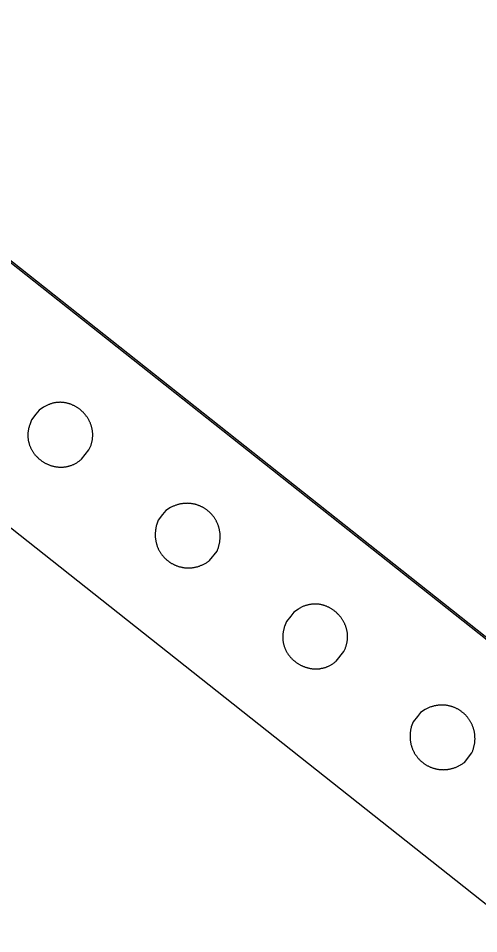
# Model space of a CAD drawing. Extents: x -438233 to -437334, y -1133133 to -1132623.
# Drawn here: x -438089.1506 to -438089.0654, y -1133006.1248 to -1133005.9555 of the extents above; entities that cross this region are included whole.
import ezdxf

# ---------------------------------------------------------------- set-up
doc = ezdxf.new("R2010")
doc.units = 0
doc.layers.add('MOBILIÁŘ', color=7, linetype='Continuous')
doc.layers.add('Vrstva 1', color=7, linetype='Continuous')

# ---------------------------------------------------------------- blocks, each defined once
blk = doc.blocks.new('A$C78B247C6')
at = {"layer": 'Vrstva 1'}
for points in [[(0, 0), (-2586.6, 0), (-2586.6, 2589.7), (0, 2589.7), (0, 0)], [(-385, 2589.7), (3.1, 2589.7), (3.1, 3.2), (-385, 3.2), (-385, 2589.7)], [(-190.9, 1654.4), (-203.7, 1654.4), (-213.2, 1651.2), (-214.5, 1650.7), (-215.8, 1650.2), (-217.1, 1649.7), (-218.3, 1649.2), (-219.5, 1648.7), (-220.7, 1648.1), (-221.9, 1647.5), (-223, 1646.9), (-224.1, 1646.2), (-225.2, 1645.6), (-226.3, 1644.9), (-227.4, 1644.2), (-228.4, 1643.5), (-229.4, 1642.7), (-230.4, 1642), (-231.4, 1641.2), (-232.3, 1640.4), (-233.2, 1639.6), (-234.1, 1638.8), (-235, 1637.9), (-235.8, 1637.1), (-236.7, 1636.2), (-237.5, 1635.3), (-238.2, 1634.4), (-239, 1633.5), (-239.7, 1632.6), (-240.5, 1631.6), (-241.2, 1630.7), (-241.8, 1629.7), (-242.5, 1628.7), (-243.1, 1627.7), (-243.7, 1626.7), (-244.3, 1625.7), (-244.9, 1624.6), (-245.4, 1623.6), (-245.9, 1622.6), (-246.4, 1621.5), (-246.9, 1620.4), (-247.3, 1619.3), (-247.8, 1618.3), (-248.2, 1617.2), (-248.5, 1616.1), (-248.9, 1615), (-249.3, 1613.8), (-249.6, 1612.7), (-249.9, 1611.6), (-250.1, 1610.4), (-250.4, 1609.3), (-250.6, 1608.2), (-250.8, 1607), (-251, 1605.9), (-251.2, 1604.7), (-251.4, 1603.5), (-251.5, 1602.4), (-251.6, 1601.2), (-251.7, 1600), (-251.7, 1598.9), (-251.8, 1597.7), (-251.8, 1596.5), (-251.8, 1595.4), (-251.8, 1594.2), (-251.7, 1593), (-251.7, 1591.8), (-251.6, 1590.7), (-251.5, 1589.5), (-251.3, 1588.3), (-251.2, 1587.2), (-251, 1586), (-250.8, 1584.9), (-250.6, 1583.7), (-250.4, 1582.6), (-250.1, 1581.4), (-249.9, 1580.3), (-249.6, 1579.1), (-249.2, 1578), (-248.9, 1576.9), (-248.6, 1575.8), (-248.2, 1574.7), (-247.8, 1573.6), (-247.4, 1572.5), (-246.9, 1571.4), (-246.5, 1570.3), (-246, 1569.2), (-245.5, 1568.2), (-245, 1567.1), (-244.4, 1566.1), (-243.8, 1565), (-243.3, 1564), (-242.7, 1563), (-242, 1562), (-241.4, 1561), (-240.7, 1560), (-240, 1559.1), (-239.3, 1558.1), (-238.6, 1557.2), (-237.9, 1556.3), (-237.1, 1555.4), (-236.3, 1554.5), (-235.5, 1553.6), (-234.7, 1552.8), (-233.9, 1551.9), (-233, 1551.1), (-232.1, 1550.3), (-231.2, 1549.5), (-230.3, 1548.7), (-229.3, 1548), (-228.4, 1547.2), (-227.4, 1546.5), (-226.4, 1545.8), (-225.4, 1545.1), (-224.3, 1544.5), (-223.3, 1543.8), (-222.2, 1543.2), (-221.1, 1542.6), (-220, 1542), (-218.8, 1541.5), (-217.7, 1540.9), (-216.5, 1540.4), (-215.3, 1539.9), (-214.1, 1539.5), (-212.8, 1539), (-211.6, 1538.6), (-210.3, 1538.2), (-209, 1537.9), (-207.7, 1537.5), (-206.4, 1537.2), (-205, 1537), (-203.7, 1536.7), (-181.4, 1536.7), (-180, 1537), (-178.7, 1537.2), (-177.3, 1537.5), (-176, 1537.9), (-174.7, 1538.2), (-173.5, 1538.6), (-172.2, 1539), (-171, 1539.5), (-169.8, 1539.9), (-168.6, 1540.4), (-167.4, 1540.9), (-166.2, 1541.5), (-165.1, 1542), (-164, 1542.6), (-162.9, 1543.2), (-161.8, 1543.8), (-160.7, 1544.5), (-159.7, 1545.1), (-158.7, 1545.8), (-157.7, 1546.5), (-156.7, 1547.2), (-155.7, 1548), (-154.8, 1548.7), (-153.8, 1549.5), (-152.9, 1550.3), (-152.1, 1551.1), (-151.2, 1551.9), (-150.3, 1552.8), (-149.5, 1553.6), (-148.7, 1554.5), (-147.9, 1555.4), (-147.2, 1556.3), (-146.4, 1557.2), (-145.7, 1558.1), (-145, 1559.1), (-144.3, 1560), (-143.6, 1561), (-143, 1562), (-142.4, 1563), (-141.8, 1564), (-141.2, 1565), (-140.6, 1566.1), (-140.1, 1567.1), (-139.6, 1568.2), (-139.1, 1569.2), (-138.6, 1570.3), (-138.1, 1571.4), (-137.7, 1572.5), (-137.3, 1573.6), (-136.9, 1574.7), (-136.5, 1575.8), (-136.1, 1576.9), (-135.8, 1578), (-135.5, 1579.1), (-135.2, 1580.3), (-134.9, 1581.4), (-134.6, 1582.6), (-134.4, 1583.7), (-134.2, 1584.9), (-134, 1586), (-133.8, 1587.2), (-133.7, 1588.3), (-133.6, 1589.5), (-133.5, 1590.7), (-133.4, 1591.8), (-133.3, 1593), (-133.3, 1594.2), (-133.2, 1595.4), (-133.2, 1596.5), (-133.3, 1597.7), (-133.3, 1598.9), (-133.4, 1600), (-133.4, 1601.2), (-133.5, 1602.4), (-133.7, 1603.5), (-133.8, 1604.7), (-134, 1605.9), (-134.2, 1607), (-134.4, 1608.2), (-134.6, 1609.3), (-134.9, 1610.4), (-135.2, 1611.6), (-135.5, 1612.7), (-135.8, 1613.8), (-136.1, 1615), (-136.5, 1616.1), (-136.9, 1617.2), (-137.3, 1618.3), (-137.7, 1619.3), (-138.2, 1620.4), (-138.6, 1621.5), (-139.1, 1622.6), (-139.6, 1623.6), (-140.2, 1624.6), (-140.7, 1625.7), (-141.3, 1626.7), (-141.9, 1627.7), (-142.6, 1628.7), (-143.2, 1629.7), (-143.9, 1630.7), (-144.6, 1631.6), (-145.3, 1632.6), (-146, 1633.5), (-146.8, 1634.4), (-147.6, 1635.3), (-148.4, 1636.2), (-149.2, 1637.1), (-150, 1637.9), (-150.9, 1638.8), (-151.8, 1639.6), (-152.7, 1640.4), (-153.7, 1641.2), (-154.6, 1642), (-155.6, 1642.7), (-156.6, 1643.5), (-157.7, 1644.2), (-158.7, 1644.9), (-159.8, 1645.6), (-160.9, 1646.2), (-162, 1646.9), (-163.2, 1647.5), (-164.3, 1648.1), (-165.5, 1648.7), (-166.7, 1649.2), (-168, 1649.7), (-169.2, 1650.2), (-170.5, 1650.7), (-171.8, 1651.2), (-181.4, 1654.4), (-190.9, 1654.4)], [(-190.9, 1355.4), (-203.6, 1355.4), (-213.2, 1352.1), (-214.5, 1351.5), (-215.8, 1350.9), (-217, 1350.3), (-218.3, 1349.6), (-219.5, 1348.9), (-220.7, 1348.2), (-221.8, 1347.5), (-223, 1346.8), (-224.1, 1346.1), (-225.2, 1345.3), (-226.3, 1344.6), (-227.3, 1343.8), (-228.4, 1343), (-229.4, 1342.2), (-230.4, 1341.4), (-231.3, 1340.5), (-232.3, 1339.7), (-233.2, 1338.8), (-234.1, 1337.9), (-235, 1337), (-235.8, 1336.1), (-236.6, 1335.2), (-237.4, 1334.2), (-238.2, 1333.3), (-239, 1332.4), (-239.7, 1331.4), (-240.4, 1330.4), (-241.1, 1329.4), (-241.8, 1328.4), (-242.4, 1327.4), (-243.1, 1326.4), (-243.7, 1325.4), (-244.3, 1324.3), (-244.8, 1323.3), (-245.4, 1322.3), (-245.9, 1321.2), (-246.4, 1320.1), (-246.8, 1319.1), (-247.3, 1318), (-247.7, 1316.9), (-248.1, 1315.8), (-248.5, 1314.7), (-248.9, 1313.6), (-249.2, 1312.5), (-249.5, 1311.4), (-249.8, 1310.3), (-250.1, 1309.1), (-250.4, 1308), (-250.6, 1306.9), (-250.8, 1305.8), (-251, 1304.6), (-251.2, 1303.5), (-251.3, 1302.4), (-251.5, 1301.2), (-251.6, 1300.1), (-251.6, 1298.9), (-251.7, 1297.8), (-251.7, 1296.6), (-251.8, 1295.5), (-251.8, 1294.3), (-251.7, 1293.2), (-251.7, 1292.1), (-251.6, 1290.9), (-251.5, 1289.8), (-251.4, 1288.6), (-251.3, 1287.5), (-251.2, 1286.4), (-251, 1285.2), (-250.8, 1284.1), (-250.6, 1283), (-250.4, 1281.8), (-250.1, 1280.7), (-249.8, 1279.6), (-249.5, 1278.5), (-249.2, 1277.4), (-248.9, 1276.3), (-248.5, 1275.2), (-248.1, 1274.1), (-247.7, 1273), (-247.3, 1272), (-246.9, 1270.9), (-246.4, 1269.8), (-245.9, 1268.8), (-245.4, 1267.7), (-244.9, 1266.7), (-244.4, 1265.7), (-243.8, 1264.6), (-243.2, 1263.6), (-242.6, 1262.6), (-242, 1261.6), (-241.4, 1260.7), (-240.7, 1259.7), (-240, 1258.7), (-239.3, 1257.8), (-238.6, 1256.8), (-237.8, 1255.9), (-237.1, 1255), (-236.3, 1254.1), (-235.5, 1253.2), (-234.7, 1252.3), (-233.8, 1251.5), (-233, 1250.6), (-232.1, 1249.8), (-231.2, 1249), (-230.3, 1248.2), (-229.3, 1247.4), (-228.3, 1246.6), (-227.4, 1245.8), (-226.4, 1245.1), (-225.3, 1244.4), (-224.3, 1243.7), (-223.2, 1243), (-222.2, 1242.3), (-221.1, 1241.6), (-219.9, 1241), (-218.8, 1240.4), (-217.6, 1239.8), (-216.5, 1239.2), (-215.3, 1238.6), (-214.1, 1238.1), (-212.8, 1237.5), (-211.6, 1237), (-210.3, 1236.5), (-209, 1236.1), (-207.7, 1235.6), (-206.4, 1235.2), (-205, 1234.8), (-203.6, 1234.4), (-181.3, 1234.4), (-179.9, 1234.8), (-178.6, 1235.2), (-177.3, 1235.6), (-176, 1236.1), (-174.7, 1236.5), (-173.4, 1237), (-172.1, 1237.5), (-170.9, 1238.1), (-169.7, 1238.6), (-168.5, 1239.2), (-167.3, 1239.8), (-166.2, 1240.4), (-165, 1241), (-163.9, 1241.6), (-162.8, 1242.3), (-161.7, 1243), (-160.7, 1243.7), (-159.6, 1244.4), (-158.6, 1245.1), (-157.6, 1245.8), (-156.6, 1246.6), (-155.7, 1247.4), (-154.7, 1248.2), (-153.8, 1249), (-152.9, 1249.8), (-152, 1250.6), (-151.2, 1251.5), (-150.3, 1252.3), (-149.5, 1253.2), (-148.7, 1254.1), (-147.9, 1255), (-147.1, 1255.9), (-146.4, 1256.8), (-145.7, 1257.8), (-145, 1258.7), (-144.3, 1259.7), (-143.6, 1260.7), (-143, 1261.6), (-142.4, 1262.6), (-141.8, 1263.6), (-141.2, 1264.6), (-140.6, 1265.7), (-140.1, 1266.7), (-139.6, 1267.7), (-139.1, 1268.8), (-138.6, 1269.8), (-138.1, 1270.9), (-137.7, 1272), (-137.3, 1273), (-136.9, 1274.1), (-136.5, 1275.2), (-136.1, 1276.3), (-135.8, 1277.4), (-135.5, 1278.5), (-135.2, 1279.6), (-134.9, 1280.7), (-134.7, 1281.8), (-134.4, 1283), (-134.2, 1284.1), (-134, 1285.2), (-133.8, 1286.4), (-133.7, 1287.5), (-133.6, 1288.6), (-133.5, 1289.8), (-133.4, 1290.9), (-133.3, 1292.1), (-133.3, 1293.2), (-133.2, 1294.3), (-133.2, 1295.5), (-133.3, 1296.6), (-133.3, 1297.8), (-133.4, 1298.9), (-133.5, 1300.1), (-133.6, 1301.2), (-133.7, 1302.4), (-133.8, 1303.5), (-134, 1304.6), (-134.2, 1305.8), (-134.4, 1306.9), (-134.6, 1308), (-134.9, 1309.1), (-135.2, 1310.3), (-135.5, 1311.4), (-135.8, 1312.5), (-136.1, 1313.6), (-136.5, 1314.7), (-136.9, 1315.8), (-137.3, 1316.9), (-137.7, 1318), (-138.2, 1319.1), (-138.6, 1320.1), (-139.1, 1321.2), (-139.7, 1322.3), (-140.2, 1323.3), (-140.8, 1324.3), (-141.3, 1325.4), (-141.9, 1326.4), (-142.6, 1327.4), (-143.2, 1328.4), (-143.9, 1329.4), (-144.6, 1330.4), (-145.3, 1331.4), (-146, 1332.4), (-146.8, 1333.3), (-147.6, 1334.2), (-148.4, 1335.2), (-149.2, 1336.1), (-150.1, 1337), (-150.9, 1337.9), (-151.8, 1338.8), (-152.7, 1339.7), (-153.7, 1340.5), (-154.6, 1341.4), (-155.6, 1342.2), (-156.6, 1343), (-157.7, 1343.8), (-158.7, 1344.6), (-159.8, 1345.3), (-160.9, 1346.1), (-162, 1346.8), (-163.2, 1347.5), (-164.3, 1348.2), (-165.5, 1348.9), (-166.7, 1349.6), (-168, 1350.3), (-169.2, 1350.9), (-170.5, 1351.5), (-171.8, 1352.1), (-181.3, 1355.4), (-190.9, 1355.4)], [(-190.9, 1053.1), (-203.7, 1053.1), (-213.2, 1049.9), (-214.5, 1049.4), (-215.8, 1048.9), (-217.1, 1048.4), (-218.3, 1047.9), (-219.5, 1047.4), (-220.7, 1046.8), (-221.9, 1046.2), (-223, 1045.6), (-224.1, 1044.9), (-225.2, 1044.3), (-226.3, 1043.6), (-227.4, 1042.9), (-228.4, 1042.2), (-229.4, 1041.4), (-230.4, 1040.7), (-231.4, 1039.9), (-232.3, 1039.1), (-233.2, 1038.3), (-234.1, 1037.5), (-235, 1036.6), (-235.8, 1035.8), (-236.7, 1034.9), (-237.5, 1034), (-238.2, 1033.1), (-239, 1032.2), (-239.7, 1031.3), (-240.5, 1030.3), (-241.2, 1029.4), (-241.8, 1028.4), (-242.5, 1027.4), (-243.1, 1026.4), (-243.7, 1025.4), (-244.3, 1024.4), (-244.9, 1023.4), (-245.4, 1022.3), (-245.9, 1021.3), (-246.4, 1020.2), (-246.9, 1019.1), (-247.3, 1018.1), (-247.8, 1017), (-248.2, 1015.9), (-248.5, 1014.8), (-248.9, 1013.7), (-249.3, 1012.5), (-249.6, 1011.4), (-249.9, 1010.3), (-250.1, 1009.2), (-250.4, 1008), (-250.6, 1006.9), (-250.8, 1005.7), (-251, 1004.6), (-251.2, 1003.4), (-251.4, 1002.3), (-251.5, 1001.1), (-251.6, 999.9), (-251.7, 998.8), (-251.7, 997.6), (-251.8, 996.4), (-251.8, 995.2), (-251.8, 994.1), (-251.8, 992.9), (-251.7, 991.7), (-251.7, 990.6), (-251.6, 989.4), (-251.5, 988.2), (-251.3, 987.1), (-251.2, 985.9), (-251, 984.7), (-250.8, 983.6), (-250.6, 982.4), (-250.4, 981.3), (-250.1, 980.1), (-249.9, 979), (-249.6, 977.9), (-249.2, 976.7), (-248.9, 975.6), (-248.6, 974.5), (-248.2, 973.4), (-247.8, 972.3), (-247.4, 971.2), (-246.9, 970.1), (-246.5, 969), (-246, 967.9), (-245.5, 966.9), (-245, 965.8), (-244.4, 964.8), (-243.8, 963.7), (-243.3, 962.7), (-242.7, 961.7), (-242, 960.7), (-241.4, 959.7), (-240.7, 958.8), (-240, 957.8), (-239.3, 956.8), (-238.6, 955.9), (-237.9, 955), (-237.1, 954.1), (-236.3, 953.2), (-235.5, 952.3), (-234.7, 951.5), (-233.9, 950.6), (-233, 949.8), (-232.1, 949), (-231.2, 948.2), (-230.3, 947.4), (-229.3, 946.6), (-228.4, 945.9), (-227.4, 945.2), (-226.4, 944.5), (-225.4, 943.8), (-224.3, 943.1), (-223.3, 942.5), (-222.2, 941.9), (-221.1, 941.3), (-220, 940.7), (-218.8, 940.1), (-217.7, 939.6), (-216.5, 939.1), (-215.3, 938.6), (-214.1, 938.2), (-212.8, 937.7), (-211.6, 937.3), (-210.3, 936.9), (-209, 936.5), (-207.7, 936.2), (-206.4, 935.9), (-205, 935.6), (-203.7, 935.3), (-181.4, 935.3), (-180, 935.6), (-178.7, 935.9), (-177.3, 936.2), (-176, 936.5), (-174.7, 936.9), (-173.5, 937.3), (-172.2, 937.7), (-171, 938.2), (-169.8, 938.6), (-168.6, 939.1), (-167.4, 939.6), (-166.2, 940.1), (-165.1, 940.7), (-164, 941.3), (-162.9, 941.9), (-161.8, 942.5), (-160.7, 943.1), (-159.7, 943.8), (-158.7, 944.5), (-157.7, 945.2), (-156.7, 945.9), (-155.7, 946.6), (-154.8, 947.4), (-153.8, 948.2), (-152.9, 949), (-152.1, 949.8), (-151.2, 950.6), (-150.3, 951.5), (-149.5, 952.3), (-148.7, 953.2), (-147.9, 954.1), (-147.2, 955), (-146.4, 955.9), (-145.7, 956.8), (-145, 957.8), (-144.3, 958.8), (-143.6, 959.7), (-143, 960.7), (-142.4, 961.7), (-141.8, 962.7), (-141.2, 963.7), (-140.6, 964.8), (-140.1, 965.8), (-139.6, 966.9), (-139.1, 967.9), (-138.6, 969), (-138.1, 970.1), (-137.7, 971.2), (-137.3, 972.3), (-136.9, 973.4), (-136.5, 974.5), (-136.1, 975.6), (-135.8, 976.7), (-135.5, 977.9), (-135.2, 979), (-134.9, 980.1), (-134.6, 981.3), (-134.4, 982.4), (-134.2, 983.6), (-134, 984.7), (-133.8, 985.9), (-133.7, 987.1), (-133.6, 988.2), (-133.5, 989.4), (-133.4, 990.6), (-133.3, 991.7), (-133.3, 992.9), (-133.2, 994.1), (-133.2, 995.2), (-133.3, 996.4), (-133.3, 997.6), (-133.4, 998.8), (-133.4, 999.9), (-133.5, 1001.1), (-133.7, 1002.3), (-133.8, 1003.4), (-134, 1004.6), (-134.2, 1005.7), (-134.4, 1006.9), (-134.6, 1008), (-134.9, 1009.2), (-135.2, 1010.3), (-135.5, 1011.4), (-135.8, 1012.5), (-136.1, 1013.7), (-136.5, 1014.8), (-136.9, 1015.9), (-137.3, 1017), (-137.7, 1018.1), (-138.2, 1019.1), (-138.6, 1020.2), (-139.1, 1021.3), (-139.6, 1022.3), (-140.2, 1023.4), (-140.7, 1024.4), (-141.3, 1025.4), (-141.9, 1026.4), (-142.6, 1027.4), (-143.2, 1028.4), (-143.9, 1029.4), (-144.6, 1030.3), (-145.3, 1031.3), (-146, 1032.2), (-146.8, 1033.1), (-147.6, 1034), (-148.4, 1034.9), (-149.2, 1035.8), (-150, 1036.6), (-150.9, 1037.5), (-151.8, 1038.3), (-152.7, 1039.1), (-153.7, 1039.9), (-154.6, 1040.7), (-155.6, 1041.4), (-156.6, 1042.2), (-157.7, 1042.9), (-158.7, 1043.6), (-159.8, 1044.3), (-160.9, 1044.9), (-162, 1045.6), (-163.2, 1046.2), (-164.3, 1046.8), (-165.5, 1047.4), (-166.7, 1047.9), (-168, 1048.4), (-169.2, 1048.9), (-170.5, 1049.4), (-171.8, 1049.9), (-181.4, 1053.1), (-190.9, 1053.1)], [(-190.9, 754), (-203.6, 754), (-213.2, 750.8), (-214.5, 750.2), (-215.8, 749.6), (-217, 749), (-218.3, 748.4), (-219.5, 747.7), (-220.7, 747), (-221.8, 746.3), (-223, 745.6), (-224.1, 744.8), (-225.2, 744.1), (-226.3, 743.3), (-227.3, 742.5), (-228.4, 741.7), (-229.4, 740.9), (-230.4, 740.1), (-231.3, 739.2), (-232.3, 738.4), (-233.2, 737.5), (-234.1, 736.6), (-235, 735.7), (-235.8, 734.8), (-236.6, 733.9), (-237.4, 733), (-238.2, 732), (-239, 731.1), (-239.7, 730.1), (-240.4, 729.1), (-241.1, 728.1), (-241.8, 727.2), (-242.4, 726.1), (-243.1, 725.1), (-243.7, 724.1), (-244.3, 723.1), (-244.8, 722), (-245.4, 721), (-245.9, 719.9), (-246.4, 718.9), (-246.8, 717.8), (-247.3, 716.7), (-247.7, 715.6), (-248.1, 714.5), (-248.5, 713.4), (-248.9, 712.3), (-249.2, 711.2), (-249.5, 710.1), (-249.8, 709), (-250.1, 707.9), (-250.4, 706.7), (-250.6, 705.6), (-250.8, 704.5), (-251, 703.3), (-251.2, 702.2), (-251.3, 701.1), (-251.5, 699.9), (-251.6, 698.8), (-251.6, 697.6), (-251.7, 696.5), (-251.7, 695.3), (-251.8, 694.2), (-251.8, 693.1), (-251.7, 691.9), (-251.7, 690.8), (-251.6, 689.6), (-251.5, 688.5), (-251.4, 687.3), (-251.3, 686.2), (-251.2, 685.1), (-251, 683.9), (-250.8, 682.8), (-250.6, 681.7), (-250.4, 680.6), (-250.1, 679.4), (-249.8, 678.3), (-249.5, 677.2), (-249.2, 676.1), (-248.9, 675), (-248.5, 673.9), (-248.1, 672.8), (-247.7, 671.7), (-247.3, 670.7), (-246.9, 669.6), (-246.4, 668.5), (-245.9, 667.5), (-245.4, 666.4), (-244.9, 665.4), (-244.4, 664.4), (-243.8, 663.3), (-243.2, 662.3), (-242.6, 661.3), (-242, 660.3), (-241.4, 659.4), (-240.7, 658.4), (-240, 657.4), (-239.3, 656.5), (-238.6, 655.5), (-237.8, 654.6), (-237.1, 653.7), (-236.3, 652.8), (-235.5, 651.9), (-234.7, 651), (-233.8, 650.2), (-233, 649.3), (-232.1, 648.5), (-231.2, 647.7), (-230.3, 646.9), (-229.3, 646.1), (-228.3, 645.3), (-227.4, 644.5), (-226.4, 643.8), (-225.3, 643.1), (-224.3, 642.4), (-223.2, 641.7), (-222.2, 641), (-221.1, 640.3), (-219.9, 639.7), (-218.8, 639.1), (-217.6, 638.5), (-216.5, 637.9), (-215.3, 637.3), (-214.1, 636.8), (-212.8, 636.2), (-211.6, 635.7), (-210.3, 635.3), (-209, 634.8), (-207.7, 634.3), (-206.4, 633.9), (-205, 633.5), (-203.6, 633.1), (-181.3, 633.1), (-179.9, 633.5), (-178.6, 633.9), (-177.3, 634.3), (-176, 634.8), (-174.7, 635.3), (-173.4, 635.7), (-172.1, 636.2), (-170.9, 636.8), (-169.7, 637.3), (-168.5, 637.9), (-167.3, 638.5), (-166.2, 639.1), (-165, 639.7), (-163.9, 640.3), (-162.8, 641), (-161.7, 641.7), (-160.7, 642.4), (-159.6, 643.1), (-158.6, 643.8), (-157.6, 644.5), (-156.6, 645.3), (-155.7, 646.1), (-154.7, 646.9), (-153.8, 647.7), (-152.9, 648.5), (-152, 649.3), (-151.2, 650.2), (-150.3, 651), (-149.5, 651.9), (-148.7, 652.8), (-147.9, 653.7), (-147.1, 654.6), (-146.4, 655.5), (-145.7, 656.5), (-145, 657.4), (-144.3, 658.4), (-143.6, 659.4), (-143, 660.3), (-142.4, 661.3), (-141.8, 662.3), (-141.2, 663.3), (-140.6, 664.4), (-140.1, 665.4), (-139.6, 666.4), (-139.1, 667.5), (-138.6, 668.5), (-138.1, 669.6), (-137.7, 670.7), (-137.3, 671.7), (-136.9, 672.8), (-136.5, 673.9), (-136.1, 675), (-135.8, 676.1), (-135.5, 677.2), (-135.2, 678.3), (-134.9, 679.4), (-134.7, 680.6), (-134.4, 681.7), (-134.2, 682.8), (-134, 683.9), (-133.8, 685.1), (-133.7, 686.2), (-133.6, 687.3), (-133.5, 688.5), (-133.4, 689.6), (-133.3, 690.8), (-133.3, 691.9), (-133.2, 693.1), (-133.2, 694.2), (-133.3, 695.3), (-133.3, 696.5), (-133.4, 697.6), (-133.5, 698.8), (-133.6, 699.9), (-133.7, 701.1), (-133.8, 702.2), (-134, 703.3), (-134.2, 704.5), (-134.4, 705.6), (-134.6, 706.7), (-134.9, 707.9), (-135.2, 709), (-135.5, 710.1), (-135.8, 711.2), (-136.1, 712.3), (-136.5, 713.4), (-136.9, 714.5), (-137.3, 715.6), (-137.7, 716.7), (-138.2, 717.8), (-138.6, 718.9), (-139.1, 719.9), (-139.7, 721), (-140.2, 722), (-140.8, 723.1), (-141.3, 724.1), (-141.9, 725.1), (-142.6, 726.1), (-143.2, 727.2), (-143.9, 728.1), (-144.6, 729.1), (-145.3, 730.1), (-146, 731.1), (-146.8, 732), (-147.6, 733), (-148.4, 733.9), (-149.2, 734.8), (-150.1, 735.7), (-150.9, 736.6), (-151.8, 737.5), (-152.7, 738.4), (-153.7, 739.2), (-154.6, 740.1), (-155.6, 740.9), (-156.6, 741.7), (-157.7, 742.5), (-158.7, 743.3), (-159.8, 744.1), (-160.9, 744.8), (-162, 745.6), (-163.2, 746.3), (-164.3, 747), (-165.5, 747.7), (-166.7, 748.4), (-168, 749), (-169.2, 749.6), (-170.5, 750.2), (-171.8, 750.8), (-181.3, 754), (-190.9, 754)]]:
    blk.add_lwpolyline(points, dxfattribs=at)
blk = doc.blocks.new('A$C5EF80950')
at = {"layer": 'MOBILIÁŘ', "xscale": 0.001, "yscale": 0.0010000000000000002, "rotation": 31.523388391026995}
blk.add_blockref('A$C78B247C6', (3.5589, 1.3524), dxfattribs=at)

msp = doc.modelspace()

# ---------------------------------------------------------------- block references
at = {"layer": 'MOBILIÁŘ', "xscale": 0.09999999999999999, "yscale": 0.1, "rotation": 20.113716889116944}
msp.add_blockref('A$C5EF80950', (-438089.29345, -1133006.36585), dxfattribs=at)

doc.saveas('drawing.dxf')
